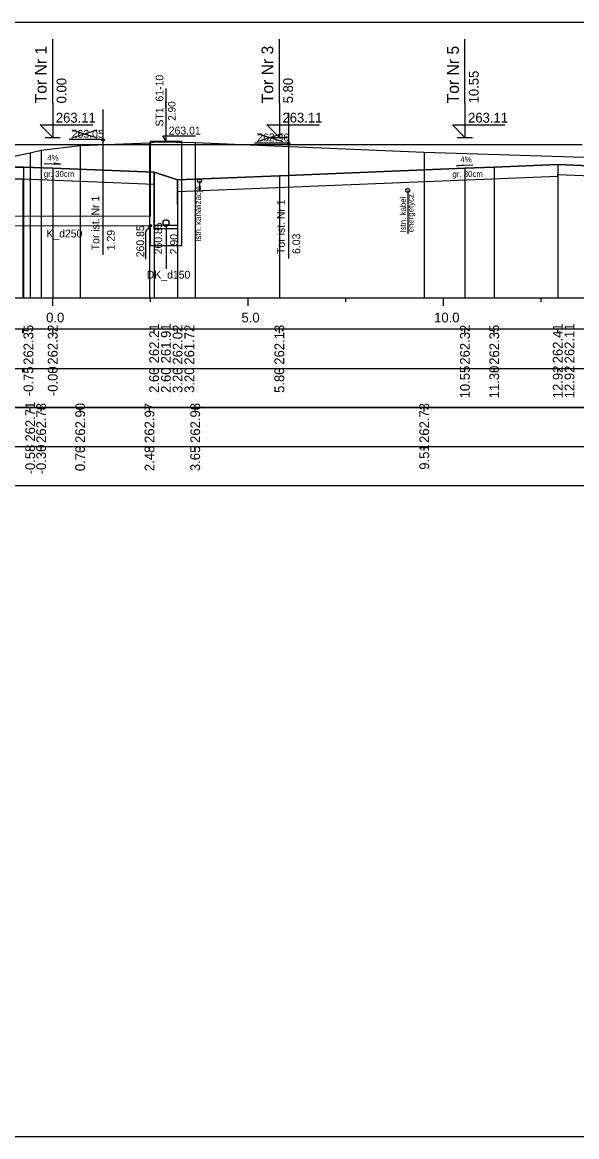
# Model space of a CAD drawing. Extents: x 6516023 to 6560129, y 5513077 to 5529206.
# Drawn here: x 6519509.43 to 6519523.62, y 5514551.66 to 5514580.16 of the extents above; entities that cross this region are included whole.
import ezdxf

# ---------------------------------------------------------------- set-up
doc = ezdxf.new("R2010")
doc.units = 0
for name, color, linetype in [('IR_default', 7, 'Continuous'), ('TOR_PRZEK_P-kable', 7, 'Continuous'), ('TOR_PRZEK_P-komponent', 7, 'Continuous'), ('TOR_PRZEK_P-odwodnienie', 7, 'Continuous'), ('TOR_PRZEK_P-opisy', 7, 'Continuous'), ('TOR_PRZEK_P-tabelka istniejace', 7, 'Continuous'), ('TOR_PRZEK_P-tabelka projektowane', 7, 'Continuous'), ('TOR_PRZEK_P-teren istniejacy', 7, 'Continuous'), ('TOR_PRZEK_P-tory istniejace', 7, 'Continuous'), ('TOR_PRZEK_P-tory projektowane', 7, 'Continuous'), ('TOR_PRZEK_P-uklad odniesienia', 7, 'Continuous'), ('TOR_PRZEK_P-warstwa ochronna I', 7, 'Continuous'), ('TOR_PRZEK_P-warstwa ochronna II', 7, 'Continuous'), ('TOR_RAMKI-ramka+tabelka 1', 7, 'Continuous')]:
    doc.layers.add(name, color=color, linetype=linetype)

msp = doc.modelspace()

# ---------------------------------------------------------------- linework, layer by layer
at = {"layer": 'IR_default'}
msp.add_lwpolyline([(6519508.463, 5514577.032), (6519511.079, 5514577.032), (6519511.963, 5514577.032), (6519512.544, 5514577.032), (6519514.263, 5514577.033), (6519516.879, 5514577.033), (6519517.763, 5514577.033), (6519518.697, 5514577.032), (6519519.013, 5514577.032), (6519519.897, 5514577.032), (6519522.513, 5514577.032), (6519522.829, 5514577.032), (6519523.763, 5514577.032)], dxfattribs=at)
at = {"layer": 'TOR_PRZEK_P-kable'}
for p, q in [((6519513.969, 5514576.098), (6519513.969, 5514575.828)), ((6519519.299, 5514575.857), (6519519.299, 5514574.747))]:
    msp.add_line(p, q, dxfattribs=at)
for centre in [(6519513.969, 5514576.098), (6519519.299, 5514575.857)]:
    msp.add_circle(centre, 0.05, dxfattribs=at)
at = {"layer": 'TOR_PRZEK_P-komponent'}
msp.add_lwpolyline([(6519524.763, 5514576.452), (6519523.138, 5514576.517), (6519521.513, 5514576.452), (6519520.763, 5514576.422), (6519516.013, 5514576.232), (6519513.409, 5514576.128), (6519512.809, 5514576.319), (6519510.213, 5514576.423), (6519509.463, 5514576.453), (6519508.001, 5514576.449), (6519506.463, 5514576.449), (6519505.713, 5514576.419), (6519502.873, 5514576.305), (6519502.873, 5514576.305), (6519503.963, 5514577.032), (6519507.463, 5514577.032), (6519508.463, 5514577.032), (6519511.963, 5514577.032), (6519514.263, 5514577.033), (6519517.763, 5514577.033), (6519519.013, 5514577.032), (6519522.513, 5514577.032), (6519523.763, 5514577.032)], dxfattribs=at)
at = {"layer": 'TOR_PRZEK_P-odwodnienie'}
for p, q in [((6519513.113, 5514577.112), (6519513.113, 5514578.462)), ((6519513.03, 5514577.249), (6519513.87, 5514577.249)), ((6519513.113, 5514577.112), (6519513.03, 5514577.249)), ((6519512.813, 5514574.875), (6519512.809, 5514576.319)), ((6519513.413, 5514574.877), (6519513.409, 5514576.128)), ((6519508.213, 5514575.197), (6519512.713, 5514575.206)), ((6519508.213, 5514574.947), (6519512.713, 5514574.956)), ((6519513.413, 5514574.956), (6519512.813, 5514574.956)), ((6519513.413, 5514574.876), (6519512.813, 5514574.876)), ((6519513.113, 5514574.956), (6519513.113, 5514573.854))]:
    msp.add_line(p, q, dxfattribs=at)
for points in [[(6519512.713, 5514575.206), (6519512.713, 5514577.112), (6519513.513, 5514577.112), (6519513.513, 5514574.436), (6519512.713, 5514574.436), (6519512.713, 5514574.956)], [(6519512.713, 5514574.956), (6519512.591, 5514574.802), (6519512.591, 5514574.097)]]:
    msp.add_lwpolyline(points, dxfattribs=at)
for centre, radius in [((6519513.113, 5514575.031), 0.075), ((6519512.713, 5514574.956), 0.03), ((6519513.113, 5514574.956), 0.03)]:
    msp.add_circle(centre, radius, dxfattribs=at)
at = {"layer": 'TOR_PRZEK_P-opisy'}
for points in [[(6519509.993, 5514576.548), (6519510.411, 5514576.529), (6519510.243, 5514576.557)], [(6519520.969, 5514576.506), (6519520.551, 5514576.487), (6519520.719, 5514576.515)]]:
    msp.add_lwpolyline(points, dxfattribs=at)
at = {"layer": 'TOR_PRZEK_P-tabelka istniejace'}
for p, q in [((6519509.636, 5514570.206), (6519509.636, 5514570.306)), ((6519509.917, 5514570.206), (6519509.917, 5514570.306)), ((6519510.916, 5514570.206), (6519510.916, 5514570.306)), ((6519512.689, 5514570.206), (6519512.689, 5514570.306)), ((6519513.86, 5514570.206), (6519513.86, 5514570.306)), ((6519519.722, 5514570.206), (6519519.722, 5514570.306)), ((6519459.163, 5514569.306), (6519552.963, 5514569.306)), ((6519509.636, 5514569.206), (6519509.636, 5514569.306)), ((6519509.917, 5514569.206), (6519509.917, 5514569.306)), ((6519510.916, 5514569.206), (6519510.916, 5514569.306)), ((6519512.689, 5514569.206), (6519512.689, 5514569.306)), ((6519513.86, 5514569.206), (6519513.86, 5514569.306)), ((6519519.722, 5514569.206), (6519519.722, 5514569.306))]:
    msp.add_line(p, q, dxfattribs=at)
for points in [[(6519512.689, 5514577.075), (6519512.689, 5514573.306), (6519512.689, 5514573.176), (6519512.689, 5514573.106)], [(6519513.86, 5514577.086), (6519513.86, 5514573.306), (6519513.86, 5514573.176), (6519513.86, 5514573.106)], [(6519509.636, 5514576.819), (6519509.636, 5514573.306), (6519509.636, 5514573.176), (6519509.636, 5514573.106)], [(6519509.917, 5514576.882), (6519509.917, 5514573.306), (6519509.917, 5514573.176), (6519509.917, 5514573.106)], [(6519510.916, 5514577.004), (6519510.916, 5514573.306), (6519510.916, 5514573.176), (6519510.916, 5514573.106)], [(6519519.722, 5514576.838), (6519519.722, 5514573.306), (6519519.722, 5514573.176), (6519519.722, 5514573.106)]]:
    msp.add_lwpolyline(points, dxfattribs=at)
msp.add_lwpolyline([(6519459.163, 5514570.306), (6519459.163, 5514568.306), (6519552.963, 5514568.306), (6519552.963, 5514570.306)], close=True, dxfattribs=at)
at = {"layer": 'TOR_PRZEK_P-tabelka projektowane'}
for p, q in [((6519509.451, 5514572.206), (6519509.451, 5514572.306)), ((6519509.463, 5514572.206), (6519509.463, 5514572.306)), ((6519510.213, 5514572.206), (6519510.213, 5514572.306)), ((6519512.809, 5514572.206), (6519512.809, 5514572.306)), ((6519512.81, 5514572.206), (6519512.81, 5514572.306)), ((6519513.409, 5514572.206), (6519513.409, 5514572.306)), ((6519513.41, 5514572.206), (6519513.41, 5514572.306)), ((6519516.013, 5514572.206), (6519516.013, 5514572.306)), ((6519520.763, 5514572.206), (6519520.763, 5514572.306)), ((6519521.513, 5514572.206), (6519521.513, 5514572.306)), ((6519523.138, 5514572.206), (6519523.138, 5514572.306)), ((6519523.138, 5514572.206), (6519523.138, 5514572.306)), ((6519459.163, 5514571.306), (6519552.963, 5514571.306)), ((6519509.451, 5514571.206), (6519509.451, 5514571.306)), ((6519509.463, 5514571.206), (6519509.463, 5514571.306)), ((6519510.213, 5514571.206), (6519510.213, 5514571.306)), ((6519512.809, 5514571.206), (6519512.809, 5514571.306)), ((6519512.81, 5514571.206), (6519512.81, 5514571.306)), ((6519513.409, 5514571.206), (6519513.409, 5514571.306)), ((6519513.41, 5514571.206), (6519513.41, 5514571.306)), ((6519516.013, 5514571.206), (6519516.013, 5514571.306)), ((6519520.763, 5514571.206), (6519520.763, 5514571.306)), ((6519521.513, 5514571.206), (6519521.513, 5514571.306)), ((6519523.138, 5514571.206), (6519523.138, 5514571.306)), ((6519523.138, 5514571.206), (6519523.138, 5514571.306))]:
    msp.add_line(p, q, dxfattribs=at)
for points in [[(6519509.463, 5514576.453), (6519509.463, 5514573.306), (6519509.463, 5514573.176), (6519509.463, 5514573.106)], [(6519521.513, 5514576.452), (6519521.513, 5514573.306), (6519521.513, 5514573.176), (6519521.513, 5514573.106)], [(6519523.138, 5514576.517), (6519523.138, 5514573.306), (6519523.138, 5514573.176), (6519523.138, 5514573.106)], [(6519509.451, 5514576.153), (6519509.451, 5514573.306), (6519509.451, 5514573.176), (6519509.451, 5514573.106)], [(6519510.213, 5514576.423), (6519510.213, 5514573.306), (6519510.213, 5514573.176), (6519510.213, 5514573.106)], [(6519512.809, 5514576.319), (6519512.809, 5514573.306), (6519512.809, 5514573.176), (6519512.809, 5514573.106)], [(6519516.013, 5514576.232), (6519516.013, 5514573.306), (6519516.013, 5514573.176), (6519516.013, 5514573.106)], [(6519520.763, 5514576.422), (6519520.763, 5514573.306), (6519520.763, 5514573.176), (6519520.763, 5514573.106)], [(6519523.138, 5514576.217), (6519523.138, 5514573.306), (6519523.138, 5514573.176), (6519523.138, 5514573.106)], [(6519512.81, 5514576.019), (6519512.81, 5514573.306), (6519512.81, 5514573.176), (6519512.81, 5514573.106)], [(6519513.409, 5514576.128), (6519513.409, 5514573.306), (6519513.409, 5514573.176), (6519513.409, 5514573.106)], [(6519513.41, 5514575.828), (6519513.41, 5514573.306), (6519513.41, 5514573.176), (6519513.41, 5514573.106)]]:
    msp.add_lwpolyline(points, dxfattribs=at)
msp.add_lwpolyline([(6519459.163, 5514572.306), (6519459.163, 5514570.306), (6519552.963, 5514570.306), (6519552.963, 5514572.306)], close=True, dxfattribs=at)
at = {"layer": 'TOR_PRZEK_P-teren istniejacy'}
msp.add_lwpolyline([(6519509.188, 5514576.72), (6519509.636, 5514576.819), (6519509.917, 5514576.882), (6519510.916, 5514577.004), (6519512.689, 5514577.075), (6519512.863, 5514577.102), (6519513.86, 5514577.086), (6519519.722, 5514576.838), (6519523.81, 5514576.706)], dxfattribs=at)
at = {"layer": 'TOR_PRZEK_P-tory istniejace'}
for p, q in [((6519511.499, 5514577.93), (6519511.499, 5514574.21)), ((6519516.246, 5514577.837), (6519516.246, 5514574.116)), ((6519510.7, 5514577.202), (6519511.352, 5514577.405)), ((6519510.7, 5514577.405), (6519511.352, 5514577.202)), ((6519515.446, 5514577.108), (6519516.098, 5514577.311)), ((6519515.446, 5514577.311), (6519516.098, 5514577.108)), ((6519511.5, 5514577.155), (6519510.634, 5514577.155)), ((6519516.246, 5514577.061), (6519515.38, 5514577.061))]:
    msp.add_line(p, q, dxfattribs=at)
for centre in [(6519511.5, 5514577.155), (6519516.246, 5514577.061)]:
    msp.add_circle(centre, 0.035, dxfattribs=at)
at = {"layer": 'TOR_PRZEK_P-tory projektowane'}
for p, q in [((6519510.213, 5514578.089), (6519510.213, 5514579.722)), ((6519516.013, 5514578.091), (6519516.013, 5514579.723)), ((6519520.763, 5514578.089), (6519520.763, 5514579.721)), ((6519510.213, 5514578.089), (6519510.213, 5514577.212)), ((6519516.013, 5514578.091), (6519516.013, 5514577.213)), ((6519520.763, 5514578.089), (6519520.763, 5514577.212)), ((6519510.213, 5514577.212), (6519509.894, 5514577.531)), ((6519509.894, 5514577.531), (6519511.238, 5514577.531)), ((6519516.013, 5514577.213), (6519515.694, 5514577.532)), ((6519515.694, 5514577.532), (6519517.038, 5514577.532)), ((6519520.763, 5514577.212), (6519520.444, 5514577.531)), ((6519520.444, 5514577.531), (6519521.788, 5514577.531)), ((6519510.021, 5514577.212), (6519510.405, 5514577.212)), ((6519515.821, 5514577.213), (6519516.205, 5514577.213)), ((6519520.571, 5514577.212), (6519520.955, 5514577.212))]:
    msp.add_line(p, q, dxfattribs=at)
at = {"layer": 'TOR_PRZEK_P-uklad odniesienia'}
for p, q in [((6519462.963, 5514573.106), (6519552.963, 5514573.106)), ((6519510.213, 5514572.906), (6519510.213, 5514573.106)), ((6519512.713, 5514573.006), (6519512.713, 5514573.106)), ((6519515.213, 5514572.906), (6519515.213, 5514573.106)), ((6519517.713, 5514573.006), (6519517.713, 5514573.106)), ((6519520.213, 5514572.906), (6519520.213, 5514573.106)), ((6519522.713, 5514573.006), (6519522.713, 5514573.106))]:
    msp.add_line(p, q, dxfattribs=at)
at = {"layer": 'TOR_PRZEK_P-warstwa ochronna I'}
for points in [[(6519508.213, 5514576.152), (6519509.451, 5514576.153)], [(6519509.451, 5514576.153), (6519512.81, 5514576.019)], [(6519513.41, 5514575.828), (6519523.138, 5514576.217), (6519523.138, 5514576.267), (6519534.95, 5514575.794)]]:
    msp.add_lwpolyline(points, dxfattribs=at)
at = {"layer": 'TOR_PRZEK_P-warstwa ochronna II'}
msp.add_lwpolyline([(6519496.876, 5514575.292), (6519497.376, 5514575.287), (6519498.231, 5514574.717), (6519498.631, 5514574.717), (6519501.713, 5514576.259), (6519505.713, 5514576.419), (6519506.463, 5514576.449), (6519508.001, 5514576.449), (6519509.463, 5514576.453), (6519510.213, 5514576.423), (6519512.809, 5514576.319), (6519513.409, 5514576.128), (6519516.013, 5514576.232), (6519520.763, 5514576.422), (6519521.513, 5514576.452), (6519523.138, 5514576.517), (6519524.763, 5514576.452), (6519525.513, 5514576.422), (6519530.552, 5514576.22), (6519534.552, 5514576.06), (6519535.192, 5514575.635), (6519535.882, 5514575.174), (6519536.282, 5514575.174), (6519537.302, 5514575.855)], dxfattribs=at)
at = {"layer": 'TOR_RAMKI-ramka+tabelka 1'}
msp.add_lwpolyline([(6519359.513, 5514580.156), (6519607.013, 5514580.156), (6519607.013, 5514551.656), (6519359.513, 5514551.656)], close=True, dxfattribs=at)

# ---------------------------------------------------------------- texts
at = {"layer": 'TOR_PRZEK_P-kable'}
for s, p in [('Istn. kanalizacja', (6519514.007, 5514574.541)), ('Istn. kabel', (6519519.254, 5514574.783)), ('energetycz.', (6519519.448, 5514574.783))]:
    msp.add_text(s, height=0.14999, rotation=90.0511, dxfattribs=at).set_placement(p)
at = {"layer": 'TOR_PRZEK_P-odwodnienie'}
for s, height, rotation, p in [('ST1_61-10', 0.2, 90, (6519513.046, 5514577.49)), ('2.90', 0.19, 90, (6519513.356, 5514577.639)), ('260.85', 0.2, 90, (6519513.013, 5514574.222)), ('K_d250', 0.2, 360, (6519510.05, 5514574.654)), ('260.85', 0.2, 90, (6519512.554, 5514574.146)), ('2.90', 0.2, 90, (6519513.413, 5514574.222)), ('DK_d150', 0.2, 360, (6519512.62, 5514573.602))]:
    msp.add_text(s, height=height, rotation=rotation, dxfattribs=at).set_placement(p)
msp.add_text('263.01', height=0.2, dxfattribs=at).set_placement((6519513.183, 5514577.286))
at = {"layer": 'TOR_PRZEK_P-opisy'}
for rotation, p in [(359.8485, (6519510.072, 5514576.614)), (0.1515, (6519520.646, 5514576.571))]:
    msp.add_text('4%', height=0.15, rotation=rotation, dxfattribs=at).set_placement(p)
at = {"layer": 'TOR_PRZEK_P-tabelka istniejace'}
for s, p in [('262.71', (6519509.761, 5514569.433)), ('262.78', (6519510.042, 5514569.398)), ('262.90', (6519511.041, 5514569.398)), ('262.97', (6519512.814, 5514569.398)), ('262.98', (6519513.985, 5514569.398)), ('262.73', (6519519.847, 5514569.398)), ('-0.58', (6519509.761, 5514568.594)), ('-0.30', (6519510.042, 5514568.594)), ('0.70', (6519511.041, 5514568.678)), ('2.48', (6519512.814, 5514568.677)), ('3.65', (6519513.985, 5514568.677)), ('9.51', (6519519.847, 5514568.712))]:
    msp.add_text(s, height=0.25, rotation=90, dxfattribs=at).set_placement(p)
at = {"layer": 'TOR_PRZEK_P-tabelka projektowane'}
for s, p in [('262.35', (6519509.716, 5514571.397)), ('262.32', (6519510.338, 5514571.4)), ('262.21', (6519512.934, 5514571.433)), ('261.91', (6519513.235, 5514571.433)), ('262.02', (6519513.534, 5514571.4)), ('261.72', (6519513.835, 5514571.4)), ('262.13', (6519516.138, 5514571.398)), ('262.32', (6519520.888, 5514571.4)), ('262.35', (6519521.638, 5514571.397)), ('262.41', (6519523.263, 5514571.433)), ('262.11', (6519523.563, 5514571.433)), ('-0.75', (6519509.716, 5514570.593)), ('-0.00', (6519510.338, 5514570.594)), ('2.60', (6519512.934, 5514570.678)), ('2.60', (6519513.235, 5514570.678)), ('3.20', (6519513.534, 5514570.678)), ('3.20', (6519513.835, 5514570.678)), ('5.80', (6519516.138, 5514570.678)), ('10.55', (6519520.888, 5514570.537)), ('11.30', (6519521.638, 5514570.538)), ('12.92', (6519523.263, 5514570.54)), ('12.92', (6519523.563, 5514570.54))]:
    msp.add_text(s, height=0.25, rotation=90, dxfattribs=at).set_placement(p)
at = {"layer": 'TOR_PRZEK_P-tory istniejace'}
for s, p in [('263.05', (6519510.7, 5514577.205)), ('262.96', (6519515.446, 5514577.111))]:
    msp.add_text(s, height=0.2, dxfattribs=at).set_placement(p)
for s, rotation, p in [('Tor ist. Nr 1', 90.0511, (6519511.406, 5514574.324)), ('Tor ist. Nr 1', 90.0511, (6519516.152, 5514574.231)), ('1.29', 90, (6519511.8, 5514574.325)), ('6.03', 90, (6519516.546, 5514574.231))]:
    msp.add_text(s, height=0.2, rotation=rotation, dxfattribs=at).set_placement(p)
at = {"layer": 'TOR_PRZEK_P-tory projektowane'}
for s, height, p in [('Tor Nr 1', 0.3, (6519510.058, 5514578.083)), ('Tor Nr 3', 0.3, (6519515.858, 5514578.085)), ('Tor Nr 5', 0.3, (6519520.608, 5514578.083)), ('0.00', 0.25, (6519510.563, 5514578.082)), ('5.80', 0.25, (6519516.363, 5514578.083)), ('10.55', 0.25, (6519521.113, 5514578.082))]:
    msp.add_text(s, height=height, rotation=90, dxfattribs=at).set_placement(p)
for p in [(6519510.293, 5514577.592), (6519516.093, 5514577.593), (6519520.843, 5514577.592)]:
    msp.add_text('263.11', height=0.25, dxfattribs=at).set_placement(p)
at = {"layer": 'TOR_PRZEK_P-uklad odniesienia'}
for s, p in [('0.0', (6519510.044, 5514572.481)), ('5.0', (6519515.044, 5514572.481)), ('10.0', (6519519.974, 5514572.481))]:
    msp.add_text(s, height=0.25, dxfattribs=at).set_placement(p)
at = {"layer": 'TOR_PRZEK_P-warstwa ochronna I'}
for p in [(6519509.985, 5514576.202), (6519520.442, 5514576.202)]:
    msp.add_text('gr. 30cm', height=0.15, dxfattribs=at).set_placement(p)

doc.saveas('drawing.dxf')
